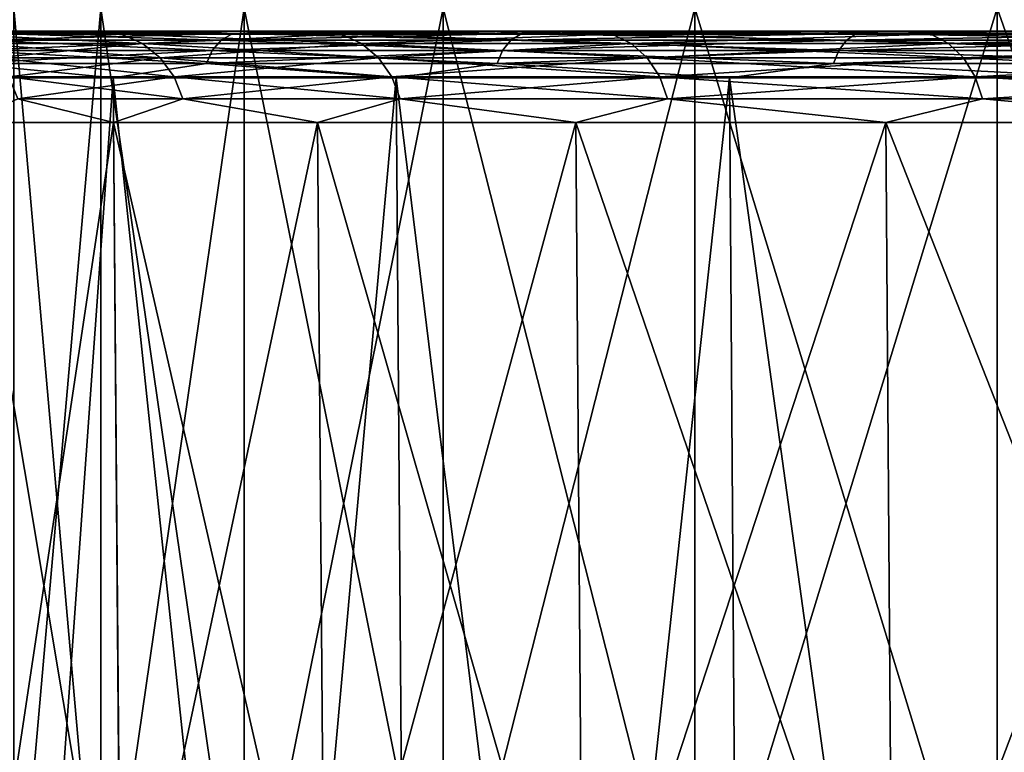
# Model space of a CAD drawing. Header units: metres. Extents: x -92 to 264, y -100 to 50.
# Tile 109 of 656: x -22.85 to -18.58, y -67.13 to -63.95. Entities that reach past the tile are written whole.
import ezdxf

# ---------------------------------------------------------------- set-up
doc = ezdxf.new("R2010")
doc.units = ezdxf.units.M
doc.layers.add('solid_21062050_01', color=7, linetype='CONTINUOUS')

msp = doc.modelspace()

# ---------------------------------------------------------------- linework, layer by layer
at = {"layer": 'solid_21062050_01'}
for points in [[(-22.874002, -63.900002, -2.092073), (-22.874002, -68.199997, -2.092072), (-22.497393, -68.199997, 0.285745)], [(-22.497393, -63.900002, 0.285744), (-22.874002, -63.900002, -2.092073), (-22.497393, -68.199997, 0.285745)], [(-22.497393, -63.900002, -9.278205), (-22.497395, -68.199997, -9.278205), (-22.874002, -68.199997, -6.900388)], [(-22.874002, -63.900002, -6.900388), (-22.497393, -63.900002, -9.278205), (-22.874002, -68.199997, -6.900388)], [(-21.874296, -63.900002, -11.60363), (-21.874298, -68.199997, -11.603629), (-22.497395, -68.199997, -9.278205)], [(-22.497393, -63.900002, -9.278205), (-21.874296, -63.900002, -11.60363), (-22.497395, -68.199997, -9.278205)], [(-22.497393, -63.900002, 0.285744), (-22.497393, -68.199997, 0.285745), (-21.874296, -68.199997, 2.611169)], [(-21.874296, -63.900002, 2.611169), (-22.497393, -63.900002, 0.285744), (-21.874296, -68.199997, 2.611169)], [(-21.011541, -63.900002, -13.851184), (-21.011541, -68.199997, -13.851184), (-21.874298, -68.199997, -11.603629)], [(-21.874296, -63.900002, -11.60363), (-21.011541, -63.900002, -13.851184), (-21.874298, -68.199997, -11.603629)], [(-21.874296, -63.900002, 2.611169), (-21.874296, -68.199997, 2.611169), (-21.011541, -68.199997, 4.858724)], [(-21.011541, -63.900002, 4.858723), (-21.874296, -63.900002, 2.611169), (-21.011541, -68.199997, 4.858724)], [(-21.011541, -63.900002, 4.858723), (-21.011541, -68.199997, 4.858724), (-19.918577, -68.199997, 7.003783)], [(-19.918577, -63.900002, 7.003783), (-21.011541, -63.900002, 4.858723), (-19.918577, -68.199997, 7.003783)], [(-19.918577, -63.900002, -15.996243), (-19.918577, -68.199997, -15.996243), (-21.011541, -68.199997, -13.851184)], [(-21.011541, -63.900002, -13.851184), (-19.918577, -63.900002, -15.996243), (-21.011541, -68.199997, -13.851184)], [(-19.918577, -63.900002, 7.003783), (-19.918577, -68.199997, 7.003783), (-18.60738, -68.199997, 9.022845)], [(-18.60738, -63.900002, 9.022845), (-19.918577, -63.900002, 7.003783), (-18.60738, -68.199997, 9.022845)], [(-18.60738, -63.900002, -18.015305), (-18.60738, -68.199997, -18.015305), (-19.918577, -68.199997, -15.996243)], [(-19.918577, -63.900002, -15.996243), (-18.60738, -63.900002, -18.015305), (-19.918577, -68.199997, -15.996243)], [(-18.60738, -63.900002, 9.022845), (-18.60738, -68.199997, 9.022845), (-17.092318, -68.199997, 10.893789)], [(-17.092318, -63.900002, 10.893789), (-18.60738, -63.900002, 9.022845), (-17.092318, -68.199997, 10.893789)], [(-17.092318, -63.900002, -19.88625), (-17.092318, -68.199997, -19.88625), (-18.60738, -68.199997, -18.015305)], [(-18.60738, -63.900002, -18.015305), (-17.092318, -63.900002, -19.88625), (-18.60738, -68.199997, -18.015305)], [(-23.471987, -64, -9.486089), (-22.821833, -64, -11.91221), (-23.15074, -64, -13.384212)], [(-23.131197, -64.013374, -10.485312), (-22.821833, -64, -11.91221), (-23.471987, -64, -9.486089)], [(-22.821823, -64, 2.919782), (-23.471979, -64, 0.49366), (-23.150736, -64, 4.391759)], [(-23.131197, -64.013374, 1.492852), (-23.471979, -64, 0.49366), (-22.821823, -64, 2.919782)], [(-22.821833, -64, -11.91221), (-22.653793, -64, -14.58374), (-23.15074, -64, -13.384212)], [(-22.967833, -64.009834, -14.009818), (-23.15074, -64, -13.384212), (-22.653793, -64, -14.58374)], [(-22.821823, -64, 2.919782), (-23.150736, -64, 4.391759), (-22.653791, -64, 5.591286)], [(-22.967833, -64.009834, 5.017357), (-22.653791, -64, 5.591286), (-23.150736, -64, 4.391759)], [(-23.131197, -64.013374, -10.485312), (-22.406612, -64.013374, -12.794728), (-22.821833, -64, -11.91221)], [(-22.406612, -64.013374, 3.802268), (-23.131197, -64.013374, 1.492852), (-22.821823, -64, 2.919782)], [(-21.924742, -64.009834, 7.222788), (-22.653791, -64, 5.591286), (-22.967833, -64.009834, 5.017357)], [(-22.967833, -64.009834, -14.009818), (-22.653793, -64, -14.58374), (-22.094847, -64, -15.755454)], [(-22.967833, -64.009834, -14.009818), (-22.094847, -64, -15.755454), (-21.924742, -64.009834, -16.215248)], [(-22.821833, -64, -11.91221), (-21.92141, -64, -14.257595), (-22.653793, -64, -14.58374)], [(-22.406612, -64.013374, -12.794728), (-21.92141, -64, -14.257595), (-22.821833, -64, -11.91221)], [(-22.821823, -64, 2.919782), (-22.653791, -64, 5.591286), (-22.094845, -64, 6.763)], [(-21.921396, -64, 5.265165), (-22.821823, -64, 2.919782), (-22.094845, -64, 6.763)], [(-22.406612, -64.013374, 3.802268), (-22.821823, -64, 2.919782), (-21.921396, -64, 5.265165)], [(-21.92141, -64, -14.257595), (-22.094847, -64, -15.755454), (-22.653793, -64, -14.58374)], [(-21.924742, -64.009834, 7.222788), (-22.094845, -64, 6.763), (-22.653791, -64, 5.591286)], [(-22.406612, -64.013374, -12.794728), (-21.452106, -64.013374, -15.018991), (-21.92141, -64, -14.257595)], [(-21.452106, -64.013374, 6.026531), (-22.406612, -64.013374, 3.802268), (-21.921396, -64, 5.265165)], [(-21.92141, -64, -14.257595), (-21.475168, -64, -16.896641), (-22.094847, -64, -15.755454)], [(-21.924742, -64.009834, -16.215248), (-22.094847, -64, -15.755454), (-21.475168, -64, -16.896641)], [(-21.921396, -64, 5.265165), (-22.094845, -64, 6.763), (-21.475166, -64, 7.904186)], [(-21.924742, -64.009834, 7.222788), (-21.475166, -64, 7.904186), (-22.094845, -64, 6.763)], [(-20.670502, -64.009834, 9.315358), (-21.475166, -64, 7.904186), (-21.924742, -64.009834, 7.222788)], [(-21.924742, -64.009834, -16.215248), (-21.475168, -64, -16.896641), (-20.796579, -64, -18.003809)], [(-21.924742, -64.009834, -16.215248), (-20.796579, -64, -18.003809), (-20.670502, -64.009834, -18.307819)], [(-21.92141, -64, -14.257595), (-20.780891, -64, -16.49572), (-21.475168, -64, -16.896641)], [(-21.452106, -64.013374, -15.018991), (-20.780891, -64, -16.49572), (-21.92141, -64, -14.257595)], [(-21.921396, -64, 5.265165), (-21.475166, -64, 7.904186), (-20.796576, -64, 9.011354)], [(-20.780874, -64, 7.503287), (-21.921396, -64, 5.265165), (-20.796576, -64, 9.011354)], [(-21.452106, -64.013374, 6.026531), (-21.921396, -64, 5.265165), (-20.780874, -64, 7.503287)], [(-20.780891, -64, -16.49572), (-20.796579, -64, -18.003809), (-21.475168, -64, -16.896641)], [(-20.670502, -64.009834, 9.315358), (-20.796576, -64, 9.011354), (-21.475166, -64, 7.904186)], [(-21.452106, -64.013374, -15.018991), (-20.277473, -64.013374, -17.135277), (-20.780891, -64, -16.49572)], [(-20.277473, -64.013374, 8.142816), (-21.452106, -64.013374, 6.026531), (-20.780874, -64, 7.503287)], [(-20.780891, -64, -16.49572), (-20.06119, -64, -19.073639), (-20.796579, -64, -18.003809)], [(-20.670502, -64.009834, -18.307819), (-20.796579, -64, -18.003809), (-20.06119, -64, -19.073639)], [(-20.780874, -64, 7.503287), (-20.796576, -64, 9.011354), (-20.061186, -64, 10.081184)], [(-20.670502, -64.009834, 9.315358), (-20.061186, -64, 10.081184), (-20.796576, -64, 9.011354)], [(-20.780891, -64, -16.49572), (-19.41263, -64, -18.602337), (-20.06119, -64, -19.073639)], [(-20.277473, -64.013374, -17.135277), (-19.41263, -64, -18.602337), (-20.780891, -64, -16.49572)], [(-19.412611, -64, 9.609902), (-20.780874, -64, 7.503287), (-20.061186, -64, 10.081184)], [(-20.277473, -64.013374, 8.142816), (-20.780874, -64, 7.503287), (-19.412611, -64, 9.609902)], [(-19.217196, -64.009834, 11.274915), (-20.061186, -64, 10.081184), (-20.670502, -64.009834, 9.315358)], [(-20.670502, -64.009834, -18.307819), (-20.06119, -64, -19.073639), (-19.270718, -64, -20.103676)], [(-20.670502, -64.009834, -18.307819), (-19.270718, -64, -20.103676), (-19.217196, -64.009834, -20.267376)], [(-20.277473, -64.013374, -17.135277), (-18.894766, -64.013374, -19.121866), (-19.41263, -64, -18.602337)], [(-18.894766, -64.013374, 10.129407), (-20.277473, -64.013374, 8.142816), (-19.412611, -64, 9.609902)], [(-19.41263, -64, -18.602337), (-19.270718, -64, -20.103676), (-20.06119, -64, -19.073639)], [(-19.412611, -64, 9.609902), (-20.061186, -64, 10.081184), (-19.270714, -64, 11.11122)], [(-19.217196, -64.009834, 11.274915), (-19.270714, -64, 11.11122), (-20.061186, -64, 10.081184)], [(-19.41263, -64, -18.602337), (-17.83145, -64, -20.554632), (-19.270718, -64, -20.103676)], [(-18.894766, -64.013374, -19.121866), (-17.83145, -64, -20.554632), (-19.41263, -64, -18.602337)], [(-19.412611, -64, 9.609902), (-19.270714, -64, 11.11122), (-18.427176, -64, 12.098705)], [(-17.831427, -64, 11.562196), (-19.412611, -64, 9.609902), (-18.427176, -64, 12.098705)], [(-18.894766, -64.013374, 10.129407), (-19.412611, -64, 9.609902), (-17.831427, -64, 11.562196)], [(-17.83145, -64, -20.554632), (-18.427179, -64, -21.09116), (-19.270718, -64, -20.103676)], [(-19.217196, -64.009834, -20.267376), (-19.270718, -64, -20.103676), (-18.427179, -64, -21.09116)], [(-19.217196, -64.009834, 11.274915), (-18.427176, -64, 12.098705), (-19.270714, -64, 11.11122)], [(-17.578817, -64.009834, 13.082587), (-18.427176, -64, 12.098705), (-19.217196, -64.009834, 11.274915)], [(-19.217196, -64.009834, -20.267376), (-18.427179, -64, -21.09116), (-17.578817, -64.009834, -22.075048)], [(-18.894766, -64.013374, -19.121866), (-17.318171, -64.013374, -20.95838), (-17.83145, -64, -20.554632)], [(-17.318171, -64.013374, 11.965919), (-18.894766, -64.013374, 10.129407), (-17.831427, -64, 11.562196)], [(-22.316441, -64.052856, -12.761333), (-22.406612, -64.013374, -12.794728), (-23.131197, -64.013374, -10.485312)], [(-23.038109, -64.052856, -10.46121), (-22.316441, -64.052856, -12.761333), (-23.131197, -64.013374, -10.485312)], [(-23.038109, -64.052856, 1.46875), (-23.131197, -64.013374, 1.492852), (-22.406612, -64.013374, 3.802268)], [(-21.974184, -64.038536, -16.241676), (-22.013308, -64.083237, -16.262589), (-23.060612, -64.083237, -14.048248)], [(-23.019629, -64.038536, -14.031273), (-21.974184, -64.038536, -16.241676), (-23.060612, -64.083237, -14.048248)], [(-23.019629, -64.038536, 5.038812), (-23.060612, -64.083237, 5.055788), (-22.013308, -64.083237, 7.270128)], [(-22.316441, -64.052856, 3.768872), (-23.038109, -64.052856, 1.46875), (-22.406612, -64.013374, 3.802268)], [(-21.924742, -64.009834, -16.215248), (-21.974184, -64.038536, -16.241676), (-23.019629, -64.038536, -14.031273)], [(-22.967833, -64.009834, -14.009818), (-21.924742, -64.009834, -16.215248), (-23.019629, -64.038536, -14.031273)], [(-22.967833, -64.009834, 5.017357), (-23.019629, -64.038536, 5.038812), (-21.974184, -64.038536, 7.249217)], [(-21.974184, -64.038536, 7.249217), (-23.019629, -64.038536, 5.038812), (-22.013308, -64.083237, 7.270128)], [(-21.924742, -64.009834, 7.222788), (-22.967833, -64.009834, 5.017357), (-21.974184, -64.038536, 7.249217)], [(-21.365776, -64.052856, -14.976644), (-21.452106, -64.013374, -15.018991), (-22.406612, -64.013374, -12.794728)], [(-22.316441, -64.052856, -12.761333), (-21.365776, -64.052856, -14.976644), (-22.406612, -64.013374, -12.794728)], [(-22.316441, -64.052856, 3.768872), (-22.406612, -64.013374, 3.802268), (-21.452106, -64.013374, 6.026531)], [(-21.365776, -64.052856, 5.984183), (-22.316441, -64.052856, 3.768872), (-21.452106, -64.013374, 6.026531)], [(-20.717117, -64.038536, -18.338966), (-20.754004, -64.083237, -18.363611), (-22.013308, -64.083237, -16.262589)], [(-21.974184, -64.038536, -16.241676), (-20.717117, -64.038536, -18.338966), (-22.013308, -64.083237, -16.262589)], [(-21.974184, -64.038536, 7.249217), (-22.013308, -64.083237, 7.270128), (-20.754004, -64.083237, 9.371151)], [(-20.670502, -64.009834, -18.307819), (-20.717117, -64.038536, -18.338966), (-21.974184, -64.038536, -16.241676)], [(-21.924742, -64.009834, -16.215248), (-20.670502, -64.009834, -18.307819), (-21.974184, -64.038536, -16.241676)], [(-21.924742, -64.009834, 7.222788), (-21.974184, -64.038536, 7.249217), (-20.717117, -64.038536, 9.346505)], [(-20.717117, -64.038536, 9.346505), (-21.974184, -64.038536, 7.249217), (-20.754004, -64.083237, 9.371151)], [(-20.670502, -64.009834, 9.315358), (-21.924742, -64.009834, 7.222788), (-20.717117, -64.038536, 9.346505)], [(-20.195869, -64.052856, -17.084412), (-20.277473, -64.013374, -17.135277), (-21.452106, -64.013374, -15.018991)], [(-21.365776, -64.052856, -14.976644), (-20.195869, -64.052856, -17.084412), (-21.452106, -64.013374, -15.018991)], [(-21.365776, -64.052856, 5.984183), (-21.452106, -64.013374, 6.026531), (-20.277473, -64.013374, 8.142816)], [(-20.195869, -64.052856, 8.091951), (-21.365776, -64.052856, 5.984183), (-20.277473, -64.013374, 8.142816)], [(-19.260534, -64.038536, -20.302942), (-19.294825, -64.083237, -20.331083), (-20.754004, -64.083237, -18.363611)], [(-20.717117, -64.038536, -18.338966), (-19.260534, -64.038536, -20.302942), (-20.754004, -64.083237, -18.363611)], [(-20.717117, -64.038536, 9.346505), (-20.754004, -64.083237, 9.371151), (-19.294825, -64.083237, 11.338624)], [(-19.217196, -64.009834, -20.267376), (-19.260534, -64.038536, -20.302942), (-20.717117, -64.038536, -18.338966)], [(-20.670502, -64.009834, -18.307819), (-19.217196, -64.009834, -20.267376), (-20.717117, -64.038536, -18.338966)], [(-20.670502, -64.009834, 9.315358), (-20.717117, -64.038536, 9.346505), (-19.260534, -64.038536, 11.310482)], [(-19.260534, -64.038536, 11.310482), (-20.717117, -64.038536, 9.346505), (-19.294825, -64.083237, 11.338624)], [(-19.217196, -64.009834, 11.274915), (-20.670502, -64.009834, 9.315358), (-19.260534, -64.038536, 11.310482)], [(-18.818726, -64.052856, -19.063009), (-18.894766, -64.013374, -19.121866), (-20.277473, -64.013374, -17.135277)], [(-20.195869, -64.052856, -17.084412), (-18.818726, -64.052856, -19.063009), (-20.277473, -64.013374, -17.135277)], [(-20.195869, -64.052856, 8.091951), (-20.277473, -64.013374, 8.142816), (-18.894766, -64.013374, 10.129407)], [(-18.818726, -64.052856, 10.070548), (-20.195869, -64.052856, 8.091951), (-18.894766, -64.013374, 10.129407)], [(-17.618462, -64.038536, -22.114691), (-17.649828, -64.083237, -22.146059), (-19.294825, -64.083237, -20.331083)], [(-19.260534, -64.038536, -20.302942), (-17.618462, -64.038536, -22.114691), (-19.294825, -64.083237, -20.331083)], [(-19.260534, -64.038536, 11.310482), (-19.294825, -64.083237, 11.338624), (-17.649828, -64.083237, 13.153598)], [(-17.578817, -64.009834, -22.075048), (-17.618462, -64.038536, -22.114691), (-19.260534, -64.038536, -20.302942)], [(-19.217196, -64.009834, -20.267376), (-17.578817, -64.009834, -22.075048), (-19.260534, -64.038536, -20.302942)], [(-19.217196, -64.009834, 11.274915), (-19.260534, -64.038536, 11.310482), (-17.618462, -64.038536, 13.122231)], [(-17.618462, -64.038536, 13.122231), (-19.260534, -64.038536, 11.310482), (-17.649828, -64.083237, 13.153598)], [(-17.578817, -64.009834, 13.082587), (-19.217196, -64.009834, 11.274915), (-17.618462, -64.038536, 13.122231)], [(-17.248476, -64.052856, -20.89213), (-17.318171, -64.013374, -20.95838), (-18.894766, -64.013374, -19.121866)], [(-18.818726, -64.052856, -19.063009), (-17.248476, -64.052856, -20.89213), (-18.894766, -64.013374, -19.121866)], [(-18.818726, -64.052856, 10.070548), (-18.894766, -64.013374, 10.129407), (-17.318171, -64.013374, 11.965919)], [(-17.248476, -64.052856, 11.89967), (-18.818726, -64.052856, 10.070548), (-17.318171, -64.013374, 11.965919)], [(-22.013308, -64.083237, -16.262589), (-22.038229, -64.139526, -16.275909), (-23.08672, -64.139526, -14.059063)], [(-23.060612, -64.083237, -14.048248), (-22.013308, -64.083237, -16.262589), (-23.08672, -64.139526, -14.059063)], [(-23.060612, -64.083237, 5.055788), (-23.08672, -64.139526, 5.066602), (-22.038229, -64.139526, 7.283449)], [(-22.013308, -64.083237, 7.270128), (-23.060612, -64.083237, 5.055788), (-22.038229, -64.139526, 7.283449)], [(-22.238853, -64.115776, -12.732597), (-22.316441, -64.052856, -12.761333), (-23.038109, -64.052856, -10.46121)], [(-22.958014, -64.115776, -10.440472), (-22.238853, -64.115776, -12.732597), (-23.038109, -64.052856, -10.46121)], [(-22.958014, -64.115776, 1.448011), (-23.038109, -64.052856, 1.46875), (-22.316441, -64.052856, 3.768872)], [(-22.238853, -64.115776, 3.740137), (-22.958014, -64.115776, 1.448011), (-22.316441, -64.052856, 3.768872)], [(-21.291494, -64.115776, -14.940207), (-21.365776, -64.052856, -14.976644), (-22.316441, -64.052856, -12.761333)], [(-22.238853, -64.115776, -12.732597), (-21.291494, -64.115776, -14.940207), (-22.316441, -64.052856, -12.761333)], [(-22.238853, -64.115776, 3.740137), (-22.316441, -64.052856, 3.768872), (-21.365776, -64.052856, 5.984183)], [(-21.291494, -64.115776, 5.947746), (-22.238853, -64.115776, 3.740137), (-21.365776, -64.052856, 5.984183)], [(-20.754004, -64.083237, -18.363611), (-20.777498, -64.139526, -18.379311), (-22.038229, -64.139526, -16.275909)], [(-22.013308, -64.083237, -16.262589), (-20.754004, -64.083237, -18.363611), (-22.038229, -64.139526, -16.275909)], [(-22.013308, -64.083237, 7.270128), (-22.038229, -64.139526, 7.283449), (-20.777498, -64.139526, 9.38685)], [(-20.754004, -64.083237, 9.371151), (-22.013308, -64.083237, 7.270128), (-20.777498, -64.139526, 9.38685)], [(-20.125654, -64.115776, -17.040648), (-20.195869, -64.052856, -17.084412), (-21.365776, -64.052856, -14.976644)], [(-21.291494, -64.115776, -14.940207), (-20.125654, -64.115776, -17.040648), (-21.365776, -64.052856, -14.976644)], [(-21.291494, -64.115776, 5.947746), (-21.365776, -64.052856, 5.984183), (-20.195869, -64.052856, 8.091951)], [(-20.125654, -64.115776, 8.048186), (-21.291494, -64.115776, 5.947746), (-20.195869, -64.052856, 8.091951)], [(-19.294825, -64.083237, -20.331083), (-19.316669, -64.139526, -20.34901), (-20.777498, -64.139526, -18.379311)], [(-20.754004, -64.083237, -18.363611), (-19.294825, -64.083237, -20.331083), (-20.777498, -64.139526, -18.379311)], [(-20.754004, -64.083237, 9.371151), (-20.777498, -64.139526, 9.38685), (-19.316669, -64.139526, 11.356551)], [(-19.294825, -64.083237, 11.338624), (-20.754004, -64.083237, 9.371151), (-19.316669, -64.139526, 11.356551)], [(-18.7533, -64.115776, -19.012363), (-18.818726, -64.052856, -19.063009), (-20.195869, -64.052856, -17.084412)], [(-20.125654, -64.115776, -17.040648), (-18.7533, -64.115776, -19.012363), (-20.195869, -64.052856, -17.084412)], [(-20.125654, -64.115776, 8.048186), (-20.195869, -64.052856, 8.091951), (-18.818726, -64.052856, 10.070548)], [(-18.7533, -64.115776, 10.019904), (-20.125654, -64.115776, 8.048186), (-18.818726, -64.052856, 10.070548)], [(-17.649828, -64.083237, -22.146059), (-17.669809, -64.139526, -22.16604), (-19.316669, -64.139526, -20.34901)], [(-19.294825, -64.083237, -20.331083), (-17.649828, -64.083237, -22.146059), (-19.316669, -64.139526, -20.34901)], [(-19.294825, -64.083237, 11.338624), (-19.316669, -64.139526, 11.356551), (-17.669809, -64.139526, 13.17358)], [(-17.649828, -64.083237, 13.153598), (-19.294825, -64.083237, 11.338624), (-17.669809, -64.139526, 13.17358)], [(-17.188509, -64.115776, -20.835127), (-17.248476, -64.052856, -20.89213), (-18.818726, -64.052856, -19.063009)], [(-18.7533, -64.115776, -19.012363), (-17.188509, -64.115776, -20.835127), (-18.818726, -64.052856, -19.063009)], [(-18.7533, -64.115776, 10.019904), (-18.818726, -64.052856, 10.070548), (-17.248476, -64.052856, 11.89967)], [(-17.188509, -64.115776, 11.842666), (-18.7533, -64.115776, 10.019904), (-17.248476, -64.052856, 11.89967)], [(-22.17909, -64.197899, -12.710464), (-22.238853, -64.115776, -12.732597), (-22.958014, -64.115776, -10.440472)], [(-22.896318, -64.197899, -10.424498), (-22.17909, -64.197899, -12.710464), (-22.958014, -64.115776, -10.440472)], [(-22.896318, -64.197899, 1.432037), (-22.958014, -64.115776, 1.448011), (-22.238853, -64.115776, 3.740137)], [(-22.17909, -64.197899, 3.718003), (-22.896318, -64.197899, 1.432037), (-22.238853, -64.115776, 3.740137)], [(-21.234278, -64.197899, -14.912141), (-21.291494, -64.115776, -14.940207), (-22.238853, -64.115776, -12.732597)], [(-22.17909, -64.197899, -12.710464), (-21.234278, -64.197899, -14.912141), (-22.238853, -64.115776, -12.732597)], [(-22.17909, -64.197899, 3.718003), (-22.238853, -64.115776, 3.740137), (-21.291494, -64.115776, 5.947746)], [(-21.234278, -64.197899, 5.91968), (-22.17909, -64.197899, 3.718003), (-21.291494, -64.115776, 5.947746)], [(-20.071571, -64.197899, -17.006935), (-20.125654, -64.115776, -17.040648), (-21.291494, -64.115776, -14.940207)], [(-21.234278, -64.197899, -14.912141), (-20.071571, -64.197899, -17.006935), (-21.291494, -64.115776, -14.940207)], [(-21.234278, -64.197899, 5.91968), (-21.291494, -64.115776, 5.947746), (-20.125654, -64.115776, 8.048186)], [(-20.071571, -64.197899, 8.014476), (-21.234278, -64.197899, 5.91968), (-20.125654, -64.115776, 8.048186)], [(-18.702904, -64.197899, -18.973354), (-18.7533, -64.115776, -19.012363), (-20.125654, -64.115776, -17.040648)], [(-20.071571, -64.197899, -17.006935), (-18.702904, -64.197899, -18.973354), (-20.125654, -64.115776, -17.040648)], [(-20.071571, -64.197899, 8.014476), (-20.125654, -64.115776, 8.048186), (-18.7533, -64.115776, 10.019904)], [(-18.702904, -64.197899, 9.980894), (-20.071571, -64.197899, 8.014476), (-18.7533, -64.115776, 10.019904)], [(-17.142319, -64.197899, -20.791218), (-17.188509, -64.115776, -20.835127), (-18.7533, -64.115776, -19.012363)], [(-18.702904, -64.197899, -18.973354), (-17.142319, -64.197899, -20.791218), (-18.7533, -64.115776, -19.012363)], [(-18.702904, -64.197899, 9.980894), (-18.7533, -64.115776, 10.019904), (-17.188509, -64.115776, 11.842666)], [(-17.142319, -64.197899, 11.798759), (-18.702904, -64.197899, 9.980894), (-17.188509, -64.115776, 11.842666)], [(-23.08672, -64.139526, -14.059063), (-22.443529, -64.201744, -15.505316), (-23.44215, -64.201744, -13.178256)], [(-23.08672, -64.139526, 5.066602), (-23.44215, -64.201744, 4.185796), (-22.443529, -64.201744, 6.512856)], [(-23.08672, -64.139526, -14.059063), (-22.038229, -64.139526, -16.275909), (-22.443529, -64.201744, -15.505316)], [(-22.038229, -64.139526, 7.283449), (-23.08672, -64.139526, 5.066602), (-22.443529, -64.201744, 6.512856)], [(-22.038229, -64.139526, -16.275909), (-21.214607, -64.201744, -17.719408), (-22.443529, -64.201744, -15.505316)], [(-22.038229, -64.139526, 7.283449), (-22.443529, -64.201744, 6.512856), (-21.214607, -64.201744, 8.726948)], [(-22.038229, -64.139526, -16.275909), (-20.777498, -64.139526, -18.379311), (-21.214607, -64.201744, -17.719408)], [(-20.777498, -64.139526, 9.38685), (-22.038229, -64.139526, 7.283449), (-21.214607, -64.201744, 8.726948)], [(-20.777498, -64.139526, -18.379311), (-19.767994, -64.201744, -19.797812), (-21.214607, -64.201744, -17.719408)], [(-20.777498, -64.139526, 9.38685), (-21.214607, -64.201744, 8.726948), (-19.767994, -64.201744, 10.805351)], [(-20.777498, -64.139526, -18.379311), (-19.316669, -64.139526, -20.34901), (-19.767994, -64.201744, -19.797812)], [(-19.316669, -64.139526, 11.356551), (-20.777498, -64.139526, 9.38685), (-19.767994, -64.201744, 10.805351)], [(-19.316669, -64.139526, -20.34901), (-18.118534, -64.201744, -21.7192), (-19.767994, -64.201744, -19.797812)], [(-19.316669, -64.139526, 11.356551), (-19.767994, -64.201744, 10.805351), (-18.118534, -64.201744, 12.72674)], [(-19.316669, -64.139526, -20.34901), (-17.669809, -64.139526, -22.16604), (-18.118534, -64.201744, -21.7192)], [(-17.669809, -64.139526, 13.17358), (-19.316669, -64.139526, 11.356551), (-18.118534, -64.201744, 12.72674)], [(-23.44215, -64.201744, 4.185796), (-23.339823, -76.706161, 4.147885), (-22.345564, -76.706161, 6.464782)], [(-22.443529, -64.201744, 6.512856), (-23.44215, -64.201744, 4.185796), (-22.345564, -76.706161, 6.464782)], [(-23.44215, -64.201744, -13.178256), (-22.443529, -64.201744, -15.505316), (-23.339823, -76.706161, -13.140346)], [(-22.443529, -64.201744, -15.505316), (-22.345564, -76.706161, -15.457243), (-23.339823, -76.706161, -13.140346)], [(-22.141188, -64.293663, -12.696425), (-22.17909, -64.197899, -12.710464), (-22.896318, -64.197899, -10.424498)], [(-22.857189, -64.293663, -10.414367), (-22.141188, -64.293663, -12.696425), (-22.896318, -64.197899, -10.424498)], [(-22.857189, -64.293663, 1.421906), (-22.896318, -64.197899, 1.432037), (-22.17909, -64.197899, 3.718003)], [(-22.141188, -64.293663, 3.703965), (-22.857189, -64.293663, 1.421906), (-22.17909, -64.197899, 3.718003)], [(-22.443529, -64.201744, 6.512856), (-22.345564, -76.706161, 6.464782), (-21.122013, -76.706161, 8.669203)], [(-21.214607, -64.201744, 8.726948), (-22.443529, -64.201744, 6.512856), (-21.122013, -76.706161, 8.669203)], [(-22.443529, -64.201744, -15.505316), (-21.214607, -64.201744, -17.719408), (-22.345564, -76.706161, -15.457243)], [(-21.214607, -64.201744, -17.719408), (-21.122013, -76.706161, -17.661663), (-22.345564, -76.706161, -15.457243)], [(-21.197989, -64.293663, -14.894341), (-21.234278, -64.197899, -14.912141), (-22.17909, -64.197899, -12.710464)], [(-22.141188, -64.293663, -12.696425), (-21.197989, -64.293663, -14.894341), (-22.17909, -64.197899, -12.710464)], [(-22.141188, -64.293663, 3.703965), (-22.17909, -64.197899, 3.718003), (-21.234278, -64.197899, 5.91968)], [(-21.197989, -64.293663, 5.90188), (-22.141188, -64.293663, 3.703965), (-21.234278, -64.197899, 5.91968)], [(-20.03727, -64.293663, -16.985556), (-20.071571, -64.197899, -17.006935), (-21.234278, -64.197899, -14.912141)], [(-21.197989, -64.293663, -14.894341), (-20.03727, -64.293663, -16.985556), (-21.234278, -64.197899, -14.912141)], [(-21.197989, -64.293663, 5.90188), (-21.234278, -64.197899, 5.91968), (-20.071571, -64.197899, 8.014476)], [(-21.214607, -64.201744, 8.726948), (-21.122013, -76.706161, 8.669203), (-19.681713, -76.706161, 10.73854)], [(-19.767994, -64.201744, 10.805351), (-21.214607, -64.201744, 8.726948), (-19.681713, -76.706161, 10.73854)], [(-21.214607, -64.201744, -17.719408), (-19.767994, -64.201744, -19.797812), (-21.122013, -76.706161, -17.661663)], [(-20.03727, -64.293663, 7.993095), (-21.197989, -64.293663, 5.90188), (-20.071571, -64.197899, 8.014476)], [(-19.767994, -64.201744, -19.797812), (-19.681715, -76.706161, -19.730997), (-21.122013, -76.706161, -17.661663)], [(-18.67094, -64.293663, -18.948614), (-18.702904, -64.197899, -18.973354), (-20.071571, -64.197899, -17.006935)], [(-20.03727, -64.293663, -16.985556), (-18.67094, -64.293663, -18.948614), (-20.071571, -64.197899, -17.006935)], [(-20.03727, -64.293663, 7.993095), (-20.071571, -64.197899, 8.014476), (-18.702904, -64.197899, 9.980894)], [(-18.67094, -64.293663, 9.956154), (-20.03727, -64.293663, 7.993095), (-18.702904, -64.197899, 9.980894)], [(-19.767994, -64.201744, 10.805351), (-19.681713, -76.706161, 10.73854), (-18.039442, -76.706161, 12.651556)], [(-18.118534, -64.201744, 12.72674), (-19.767994, -64.201744, 10.805351), (-18.039442, -76.706161, 12.651556)], [(-19.767994, -64.201744, -19.797812), (-18.118534, -64.201744, -21.7192), (-19.681715, -76.706161, -19.730997)], [(-18.118534, -64.201744, -21.7192), (-18.039442, -76.706161, -21.644016), (-19.681715, -76.706161, -19.730997)], [(-17.113022, -64.293663, -20.763371), (-17.142319, -64.197899, -20.791218), (-18.702904, -64.197899, -18.973354)], [(-18.67094, -64.293663, -18.948614), (-17.113022, -64.293663, -20.763371), (-18.702904, -64.197899, -18.973354)], [(-18.67094, -64.293663, 9.956154), (-18.702904, -64.197899, 9.980894), (-17.142319, -64.197899, 11.798759)], [(-17.113022, -64.293663, 11.77091), (-18.67094, -64.293663, 9.956154), (-17.142319, -64.197899, 11.798759)], [(-22.857189, -64.293663, 1.421906), (-22.441641, -64.396507, 2.795507), (-23.080898, -64.396507, 0.40977)], [(-22.857189, -64.293663, -10.414367), (-23.080898, -64.396507, -9.40223), (-22.441641, -64.396507, -11.787967)], [(-22.141188, -64.293663, 3.703965), (-22.441641, -64.396507, 2.795507), (-22.857189, -64.293663, 1.421906)], [(-22.857189, -64.293663, -10.414367), (-22.441641, -64.396507, -11.787967), (-22.141188, -64.293663, -12.696425)], [(-22.141188, -64.293663, 3.703965), (-21.556509, -64.396507, 5.101354), (-22.441641, -64.396507, 2.795507)], [(-22.141188, -64.293663, -12.696425), (-22.441641, -64.396507, -11.787967), (-21.556509, -64.396507, -14.093814)], [(-21.197989, -64.293663, 5.90188), (-21.556509, -64.396507, 5.101354), (-22.141188, -64.293663, 3.703965)], [(-22.141188, -64.293663, -12.696425), (-21.556509, -64.396507, -14.093814), (-21.197989, -64.293663, -14.894341)], [(-21.197989, -64.293663, 5.90188), (-20.435198, -64.396507, 7.302047), (-21.556509, -64.396507, 5.101354)], [(-21.197989, -64.293663, -14.894341), (-21.556509, -64.396507, -14.093814), (-20.435198, -64.396507, -16.294508)], [(-20.03727, -64.293663, 7.993095), (-20.435198, -64.396507, 7.302047), (-21.197989, -64.293663, 5.90188)], [(-21.197989, -64.293663, -14.894341), (-20.435198, -64.396507, -16.294508), (-20.03727, -64.293663, -16.985556)], [(-20.03727, -64.293663, 7.993095), (-19.089994, -64.396507, 9.373477), (-20.435198, -64.396507, 7.302047)], [(-20.03727, -64.293663, -16.985556), (-20.435198, -64.396507, -16.294508), (-19.089994, -64.396507, -18.365936)], [(-18.67094, -64.293663, 9.956154), (-19.089994, -64.396507, 9.373477), (-20.03727, -64.293663, 7.993095)], [(-20.03727, -64.293663, -16.985556), (-19.089994, -64.396507, -18.365936), (-18.67094, -64.293663, -18.948614)], [(-18.67094, -64.293663, 9.956154), (-17.535639, -64.396507, 11.292946), (-19.089994, -64.396507, 9.373477)], [(-18.67094, -64.293663, -18.948614), (-19.089994, -64.396507, -18.365936), (-17.535639, -64.396507, -20.285406)], [(-17.113022, -64.293663, 11.77091), (-17.535639, -64.396507, 11.292946), (-18.67094, -64.293663, 9.956154)], [(-18.67094, -64.293663, -18.948614), (-17.535639, -64.396507, -20.285406), (-17.113022, -64.293663, -20.763371)], [(-23.046623, -68.411842, 0.402478), (-23.080898, -64.396507, 0.40977), (-22.441641, -64.396507, 2.795507)], [(-22.408316, -68.411842, -11.777136), (-22.441641, -64.396507, -11.787967), (-23.080898, -64.396507, -9.40223)], [(-23.046623, -68.411842, -9.394938), (-22.408316, -68.411842, -11.777136), (-23.080898, -64.396507, -9.40223)], [(-22.408316, -68.411842, 2.784676), (-23.046623, -68.411842, 0.402478), (-22.441641, -64.396507, 2.795507)], [(-22.408316, -68.411842, 2.784676), (-22.441641, -64.396507, 2.795507), (-21.556509, -64.396507, 5.101354)], [(-21.5245, -68.411842, -14.079555), (-21.556509, -64.396507, -14.093814), (-22.441641, -64.396507, -11.787967)], [(-22.408316, -68.411842, -11.777136), (-21.5245, -68.411842, -14.079555), (-22.441641, -64.396507, -11.787967)], [(-21.5245, -68.411842, 5.087094), (-22.408316, -68.411842, 2.784676), (-21.556509, -64.396507, 5.101354)], [(-21.5245, -68.411842, 5.087094), (-21.556509, -64.396507, 5.101354), (-20.435198, -64.396507, 7.302047)], [(-20.404858, -68.411842, -16.276978), (-20.435198, -64.396507, -16.294508), (-21.556509, -64.396507, -14.093814)], [(-21.5245, -68.411842, -14.079555), (-20.404858, -68.411842, -16.276978), (-21.556509, -64.396507, -14.093814)], [(-20.404858, -68.411842, 7.284518), (-21.5245, -68.411842, 5.087094), (-20.435198, -64.396507, 7.302047)], [(-20.404858, -68.411842, 7.284518), (-20.435198, -64.396507, 7.302047), (-19.089994, -64.396507, 9.373477)], [(-19.061651, -68.411842, -18.345333), (-19.089994, -64.396507, -18.365936), (-20.435198, -64.396507, -16.294508)], [(-20.404858, -68.411842, -16.276978), (-19.061651, -68.411842, -18.345333), (-20.435198, -64.396507, -16.294508)], [(-19.061651, -68.411842, 9.352874), (-20.404858, -68.411842, 7.284518), (-19.089994, -64.396507, 9.373477)], [(-19.061651, -68.411842, 9.352874), (-19.089994, -64.396507, 9.373477), (-17.535639, -64.396507, 11.292946)], [(-17.509607, -68.411842, -20.26195), (-17.535639, -64.396507, -20.285406), (-19.089994, -64.396507, -18.365936)], [(-19.061651, -68.411842, -18.345333), (-17.509607, -68.411842, -20.26195), (-19.089994, -64.396507, -18.365936)], [(-17.509607, -68.411842, 11.269488), (-19.061651, -68.411842, 9.352874), (-17.535639, -64.396507, 11.292946)]]:
    msp.add_3dface(points, dxfattribs=at)

doc.saveas('drawing.dxf')
